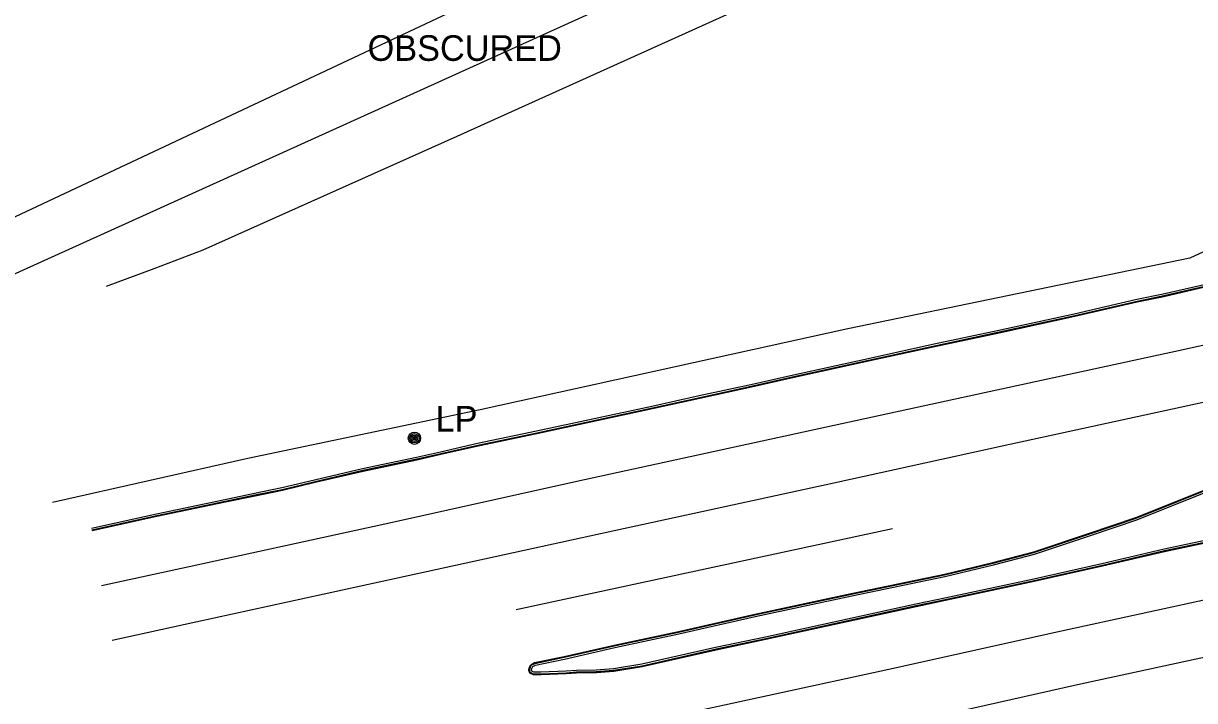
# Model space of a CAD drawing. Extents: x 368532 to 392481, y 10654822 to 10676899.
# Drawn here: x 387982.8 to 388211.3, y 10658578.6 to 10658710.8 of the extents above; entities that cross this region are included whole.
import ezdxf

# ---------------------------------------------------------------- set-up
doc = ezdxf.new("R2010")
doc.units = 0
for name, color, linetype in [('p_dtm obscured area', 7, 'Continuous'), ('p_railroad rr control', 7, 'Continuous'), ('p_road - paved curb', 7, 'Continuous'), ('p_road paint stripe', 7, 'Continuous'), ('p_structure fence', 7, 'Continuous'), ('p_utility general pole', 7, 'Continuous')]:
    doc.layers.add(name, color=color, linetype=linetype)

msp = doc.modelspace()

# ---------------------------------------------------------------- linework, layer by layer
at = {"layer": 'p_dtm obscured area'}
msp.add_lwpolyline([(388130.15, 10658729.42), (387976.48, 10658659.82), (387972.43, 10658668.99), (388126.26, 10658741.36)], dxfattribs=at)
at = {"layer": 'p_railroad rr control'}
msp.add_lwpolyline([(388132.51, 10658718.19), (388067.31, 10658688.7), (388017.75, 10658666.53), (388008.18, 10658662.91), (387998.89, 10658659.44)], dxfattribs=at)
at = {"layer": 'p_road - paved curb'}
for p, q in [((388215.11, 10658660.25), (388205.15, 10658657.95)), ((388215.18, 10658659.91), (388205.23, 10658657.61)), ((388215.21, 10658659.76), (388205.26, 10658657.46)), ((388199.97, 10658656.9), (388187.79, 10658654.08)), ((388200.05, 10658656.56), (388187.87, 10658653.74)), ((388205.15, 10658657.95), (388199.97, 10658656.9)), ((388205.23, 10658657.61), (388200.05, 10658656.56)), ((388205.26, 10658657.46), (388200.08, 10658656.41)), ((388200.08, 10658656.41), (388187.9, 10658653.59)), ((388187.79, 10658654.08), (388173.04, 10658650.86)), ((388187.87, 10658653.74), (388173.12, 10658650.52)), ((388187.9, 10658653.59), (388173.15, 10658650.37)), ((388173.04, 10658650.86), (388160.12, 10658648.12)), ((388173.12, 10658650.52), (388160.2, 10658647.78)), ((388173.15, 10658650.37), (388160.23, 10658647.63)), ((388160.12, 10658648.12), (388147.55, 10658645.37)), ((388160.2, 10658647.78), (388147.63, 10658645.03)), ((388160.23, 10658647.63), (388147.66, 10658644.88)), ((388147.55, 10658645.37), (388132.43, 10658642.03)), ((388147.63, 10658645.03), (388132.51, 10658641.69)), ((388147.66, 10658644.88), (388132.54, 10658641.54)), ((388132.43, 10658642.03), (388125.28, 10658640.43)), ((388132.51, 10658641.69), (388125.36, 10658640.09)), ((388132.54, 10658641.54), (388125.39, 10658639.94)), ((388125.28, 10658640.43), (388114.62, 10658638.1)), ((388125.36, 10658640.09), (388114.7, 10658637.76)), ((388125.39, 10658639.94), (388114.73, 10658637.61)), ((388105.39, 10658636.06), (388082.84, 10658631.2)), ((388114.62, 10658638.1), (388105.39, 10658636.06)), ((388114.7, 10658637.76), (388105.47, 10658635.72)), ((388114.73, 10658637.61), (388105.5, 10658635.57)), ((388105.47, 10658635.72), (388082.91, 10658630.86)), ((388105.5, 10658635.57), (388082.94, 10658630.71)), ((388082.84, 10658631.2), (388071.37, 10658628.79)), ((388082.91, 10658630.86), (388071.45, 10658628.45)), ((388082.94, 10658630.71), (388071.48, 10658628.3)), ((388064.11, 10658627.14), (388059.43, 10658626.07)), ((388064.19, 10658626.8), (388059.51, 10658625.73)), ((388071.37, 10658628.79), (388064.11, 10658627.14)), ((388071.45, 10658628.45), (388064.19, 10658626.8)), ((388071.48, 10658628.3), (388064.22, 10658626.65)), ((388059.43, 10658626.07), (388048.93, 10658623.86)), ((388059.51, 10658625.73), (388049.01, 10658623.52)), ((388059.54, 10658625.58), (388049.04, 10658623.37)), ((388064.22, 10658626.65), (388059.54, 10658625.58)), ((388048.93, 10658623.86), (388039.58, 10658621.67)), ((388049.01, 10658623.52), (388039.66, 10658621.33)), ((388049.04, 10658623.37), (388039.69, 10658621.18)), ((388033.18, 10658620.15), (388027.87, 10658619.06)), ((388039.58, 10658621.67), (388033.18, 10658620.15)), ((388039.66, 10658621.33), (388033.26, 10658619.81)), ((388039.69, 10658621.18), (388033.29, 10658619.66)), ((388199.79, 10658614.39), (388217.71, 10658621.59)), ((388199.84, 10658614.25), (388217.77, 10658621.45)), ((388199.96, 10658613.92), (388217.9, 10658621.13)), ((388022.07, 10658617.83), (388008.7, 10658615.04)), ((388027.87, 10658619.06), (388022.07, 10658617.83)), ((388027.94, 10658618.72), (388022.14, 10658617.49)), ((388027.97, 10658618.57), (388022.17, 10658617.34)), ((388033.26, 10658619.81), (388027.94, 10658618.72)), ((388033.29, 10658619.66), (388027.97, 10658618.57)), ((388022.14, 10658617.49), (388008.78, 10658614.7)), ((388022.17, 10658617.34), (388008.81, 10658614.55)), ((388008.7, 10658615.04), (387996.04, 10658612.24)), ((388008.78, 10658614.7), (387996.12, 10658611.9)), ((388008.81, 10658614.55), (387996.15, 10658611.75)), ((388190.78, 10658611.35), (388199.79, 10658614.39)), ((388190.83, 10658611.21), (388199.84, 10658614.25)), ((388190.94, 10658610.88), (388199.96, 10658613.92)), ((388179.88, 10658607.71), (388190.78, 10658611.35)), ((388179.92, 10658607.57), (388190.83, 10658611.21)), ((388180.02, 10658607.23), (388190.94, 10658610.88)), ((388227.17, 10658612.83), (388205.3, 10658608.19)), ((388227.25, 10658612.49), (388205.38, 10658607.85)), ((388227.28, 10658612.34), (388205.41, 10658607.7)), ((388171.89, 10658605.59), (388179.88, 10658607.71)), ((388171.93, 10658605.44), (388179.92, 10658607.57)), ((388172.01, 10658605.11), (388180.02, 10658607.23)), ((388205.3, 10658608.19), (388193.19, 10658605.35)), ((388205.38, 10658607.85), (388193.27, 10658605.01)), ((388205.41, 10658607.7), (388193.3, 10658604.86)), ((388162.44, 10658603.34), (388171.89, 10658605.59)), ((388162.47, 10658603.19), (388171.93, 10658605.44)), ((388162.55, 10658602.85), (388172.01, 10658605.11)), ((388193.19, 10658605.35), (388179.88, 10658602.36)), ((388193.27, 10658605.01), (388179.96, 10658602.02)), ((388193.3, 10658604.86), (388179.99, 10658601.87)), ((388144.27, 10658599.57), (388162.44, 10658603.34)), ((388144.3, 10658599.42), (388162.47, 10658603.19)), ((388144.37, 10658599.08), (388162.55, 10658602.85)), ((388179.88, 10658602.36), (388162.55, 10658598.64)), ((388179.96, 10658602.02), (388162.62, 10658598.3)), ((388179.99, 10658601.87), (388162.65, 10658598.15)), ((388125.45, 10658595.52), (388144.27, 10658599.57)), ((388125.48, 10658595.37), (388144.3, 10658599.42)), ((388125.56, 10658595.03), (388144.37, 10658599.08)), ((388156.87, 10658597.45), (388127.54, 10658591.04)), ((388156.94, 10658597.11), (388127.61, 10658590.7)), ((388162.55, 10658598.64), (388156.87, 10658597.45)), ((388162.62, 10658598.3), (388156.94, 10658597.11)), ((388162.65, 10658598.15), (388156.97, 10658596.96)), ((388110.55, 10658592.14), (388125.45, 10658595.52)), ((388110.58, 10658591.99), (388125.48, 10658595.37)), ((388110.66, 10658591.65), (388125.56, 10658595.03)), ((388156.97, 10658596.96), (388127.64, 10658590.55)), ((388098.01, 10658589.47), (388110.55, 10658592.14)), ((388098.04, 10658589.32), (388110.58, 10658591.99)), ((388098.12, 10658588.98), (388110.66, 10658591.65)), ((388127.54, 10658591.04), (388117.81, 10658589.01)), ((388127.61, 10658590.7), (388117.89, 10658588.67)), ((388127.64, 10658590.55), (388117.92, 10658588.52)), ((388088.25, 10658587.25), (388098.01, 10658589.47)), ((388088.28, 10658587.1), (388098.04, 10658589.32)), ((388088.36, 10658586.76), (388098.12, 10658588.98)), ((388117.81, 10658589.01), (388103.41, 10658585.73)), ((388117.89, 10658588.67), (388103.48, 10658585.39)), ((388117.92, 10658588.52), (388103.51, 10658585.24)), ((388081.45, 10658585.03), (388081.74, 10658585.64)), ((388081.74, 10658585.64), (388082.49, 10658586.05)), ((388081.85, 10658585.53), (388082.54, 10658585.91)), ((388082.49, 10658586.05), (388088.25, 10658587.25)), ((388082.54, 10658585.91), (388088.28, 10658587.1)), ((388082.66, 10658585.58), (388088.36, 10658586.76)), ((388103.41, 10658585.73), (388097.87, 10658584.84)), ((388081.38, 10658584.5), (388081.45, 10658585.03)), ((388081.57, 10658584.02), (388081.38, 10658584.5)), ((388081.53, 10658584.52), (388081.6, 10658584.99)), ((388081.69, 10658584.13), (388081.53, 10658584.52)), ((388082.25, 10658583.68), (388081.57, 10658584.02)), ((388081.6, 10658584.99), (388081.85, 10658585.53)), ((388082.29, 10658583.83), (388081.69, 10658584.13)), ((388081.89, 10658584.56), (388081.94, 10658584.89)), ((388081.96, 10658584.38), (388081.89, 10658584.56)), ((388081.94, 10658584.89), (388082.12, 10658585.28)), ((388082.37, 10658584.18), (388081.96, 10658584.38)), ((388082.12, 10658585.28), (388082.66, 10658585.58)), ((388083.75, 10658583.68), (388082.25, 10658583.68)), ((388083.75, 10658583.83), (388082.29, 10658583.83)), ((388083.74, 10658584.18), (388082.37, 10658584.18)), ((388088.65, 10658584.37), (388083.74, 10658584.18)), ((388088.67, 10658584.02), (388083.75, 10658583.83)), ((388088.68, 10658583.87), (388083.75, 10658583.68)), ((388090.64, 10658584.53), (388088.65, 10658584.37)), ((388090.65, 10658584.18), (388088.67, 10658584.02)), ((388090.66, 10658584.03), (388088.68, 10658583.87)), ((388094.53, 10658584.58), (388090.64, 10658584.53)), ((388094.54, 10658584.23), (388090.65, 10658584.18)), ((388094.55, 10658584.08), (388090.66, 10658584.03)), ((388097.87, 10658584.84), (388094.53, 10658584.58)), ((388097.91, 10658584.49), (388094.54, 10658584.23)), ((388097.93, 10658584.34), (388094.55, 10658584.08)), ((388103.48, 10658585.39), (388097.91, 10658584.49)), ((388103.51, 10658585.24), (388097.93, 10658584.34))]:
    msp.add_line(p, q, dxfattribs=at)
at = {"layer": 'p_road paint stripe'}
for p, q in [((388247.36, 10658655.7), (388208.13, 10658646.91)), ((388208.13, 10658646.91), (388168.8, 10658638.41)), ((388168.8, 10658638.41), (388137.96, 10658631.65)), ((388212.92, 10658636.82), (388173.74, 10658628.31)), ((388137.96, 10658631.65), (388090.75, 10658621.39)), ((388173.74, 10658628.31), (388140.85, 10658621.06)), ((388090.75, 10658621.39), (388054.75, 10658613.43)), ((388140.85, 10658621.06), (388095.33, 10658611.16)), ((388054.75, 10658613.43), (388015.08, 10658604.75)), ((388095.33, 10658611.16), (388055.73, 10658602.54)), ((388152.29, 10658612.19), (388078.91, 10658596.33)), ((388015.08, 10658604.75), (387998.02, 10658601.05)), ((388055.73, 10658602.54), (388016.41, 10658593.95)), ((388224.43, 10658600.7), (388185.29, 10658592.2)), ((388016.41, 10658593.95), (388000.1, 10658590.4)), ((388185.29, 10658592.2), (388151.58, 10658584.73)), ((388227.89, 10658590.29), (388188.42, 10658581.72)), ((388151.58, 10658584.73), (388107.24, 10658575.06)), ((388188.42, 10658581.72), (388154.59, 10658574.14))]:
    msp.add_line(p, q, dxfattribs=at)
at = {"layer": 'p_structure fence'}
for p, q in [((388222.08, 10658670.47), (388210.3, 10658664.99)), ((388210.3, 10658664.99), (388143.62, 10658651.2)), ((388143.62, 10658651.2), (388071.89, 10658635.36)), ((388071.89, 10658635.36), (388026.54, 10658625.92)), ((388026.54, 10658625.92), (387988.46, 10658617.33))]:
    msp.add_line(p, q, dxfattribs=at)
at = {"layer": 'p_utility general pole'}
for radius in [1.19, 0.901, 0.608, 0.337, 0.12]:
    msp.add_circle((388059.05, 10658629.84), radius, dxfattribs=at)

# ---------------------------------------------------------------- texts
at = {"layer": 'p_dtm obscured area'}
msp.add_text(' OBSCURED', height=5, dxfattribs=at).set_placement((388048.06, 10658703.49))
at = {"layer": 'p_utility general pole'}
msp.add_text('LP', height=5, dxfattribs=at).set_placement((388063.17, 10658631.13))

doc.saveas('drawing.dxf')
